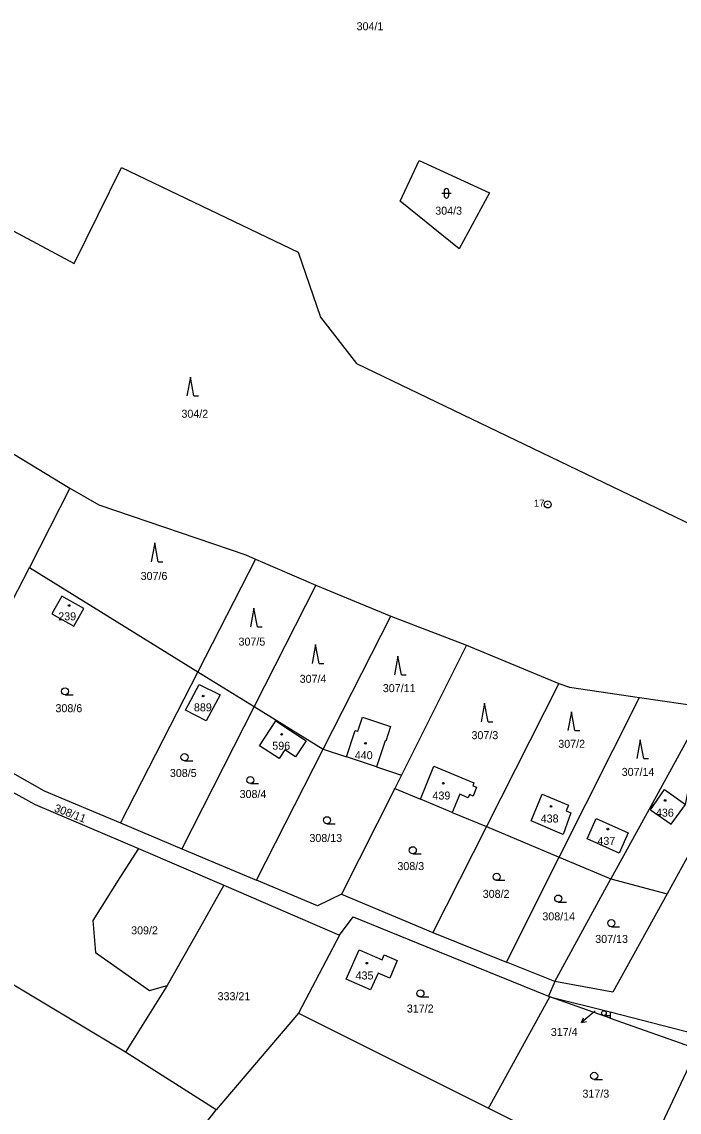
# Model space of a CAD drawing. Extents: x -725728 to -720881, y -1068679 to -1063504.
# Drawn here: x -722152 to -722012.3, y -1065252.6 to -1065020.9 of the extents above; entities that cross this region are included whole.
import ezdxf

# ---------------------------------------------------------------- set-up
doc = ezdxf.new("R2010")
doc.units = 0
for name, color, linetype in [('Hranice parcel', 7, 'Continuous'), ('Parcelní čísla', 7, 'Continuous'), ('Pop  PČ popisy', 7, 'Continuous'), ('Vnitřní kresba', 7, 'Continuous'), ('Značky bodu BP', 7, 'Continuous'), ('Značky budov', 7, 'Continuous'), ('Značky kultur', 7, 'Continuous')]:
    doc.layers.add(name, color=color, linetype=linetype)

# ---------------------------------------------------------------- blocks, each defined once
blk = doc.blocks.new('4.02_3')
at = {"layer": 'Značky budov'}
blk.add_circle((-0.001, 0), 0.0175, dxfattribs=at)
blk = doc.blocks.new('4.02_4')
at = {"layer": 'Značky budov'}
blk.add_circle((-0.001, 0), 0.0175, dxfattribs=at)
blk = doc.blocks.new('1029_184')
at = {"layer": 'Pop  PČ popisy'}
for p, q in [((0, 0), (-0.227, -0.197)), ((-0.227, -0.197), (-0.184, -0.093)), ((-0.227, -0.197), (-0.118, -0.169))]:
    blk.add_line(p, q, dxfattribs=at)
blk = doc.blocks.new('3.08_2')
at = {"layer": 'Značky kultur'}
for p, q in [((0, 0.4), (-0.075, 0)), ((0.075, 0), (0, 0.4)), ((0.075, 0), (0.175, 0))]:
    blk.add_line(p, q, dxfattribs=at)
blk = doc.blocks.new('3.16_2')
at = {"layer": 'Značky kultur'}
for p, q in [((-0.1, 0.1), (0.1, 0.1)), ((-0.05, 0.15), (-0.05, 0.05)), ((0.05, 0.05), (0.05, 0.15))]:
    blk.add_line(p, q, dxfattribs=at)
for centre, start, end in [((0, 0.15), 0, 180), ((0, 0.05), 180, 359.9879)]:
    blk.add_arc(centre, 0.05, start, end, dxfattribs=at)
blk = doc.blocks.new('3.08_1')
at = {"layer": 'Značky kultur'}
for p, q in [((0, 0.4), (-0.075, 0)), ((0.075, 0), (0, 0.4)), ((0.075, 0), (0.175, 0))]:
    blk.add_line(p, q, dxfattribs=at)
blk = doc.blocks.new('3.04_2')
at = {"layer": 'Značky kultur'}
blk.add_line((0.001, 0), (0.176, 0), dxfattribs=at)
blk.add_circle((0.001, 0.075), 0.075, dxfattribs=at)
blk = doc.blocks.new('3.04_3')
at = {"layer": 'Značky kultur'}
blk.add_line((0.001, 0), (0.176, 0), dxfattribs=at)
blk.add_circle((0.001, 0.075), 0.075, dxfattribs=at)
blk = doc.blocks.new('3.04_4')
at = {"layer": 'Značky kultur'}
blk.add_line((0, 0), (0.118, 0), dxfattribs=at)
blk.add_circle((0, 0.05), 0.0502, dxfattribs=at)
blk = doc.blocks.new('1.01_1')
at = {"layer": 'Značky bodu BP'}
for radius in [0.075, 0.003]:
    blk.add_circle((0, 0), radius, dxfattribs=at)

msp = doc.modelspace()

# ---------------------------------------------------------------- linework, layer by layer
at = {"layer": 'Hranice parcel'}
for p, q in [((-722159.35, -1065109.4), (-722141.77, -1065119.98)), ((-722141.77, -1065119.98), (-722150.4, -1065136.87)), ((-722102.3, -1065135.09), (-722114.57, -1065159.04)), ((-722102.3, -1065135.09), (-722089.5, -1065140.61)), ((-722155.34, -1065146.53), (-722150.4, -1065136.87)), ((-722150.4, -1065136.87), (-722114.57, -1065159.04)), ((-722089.5, -1065140.61), (-722102.64, -1065166.42)), ((-722089.5, -1065140.61), (-722073.57, -1065147.2)), ((-722087.97, -1065175.49), (-722073.57, -1065147.2)), ((-722073.57, -1065147.2), (-722057.46, -1065153.4)), ((-722057.46, -1065153.4), (-722071.3, -1065180.96)), ((-722057.46, -1065153.4), (-722037.83, -1065161.5)), ((-722114.57, -1065159.04), (-722131.01, -1065191.15)), ((-722114.57, -1065159.04), (-722102.64, -1065166.42)), ((-722037.83, -1065161.5), (-722053.26, -1065191.93)), ((-722102.64, -1065166.42), (-722118.01, -1065196.61)), ((-722102.64, -1065166.42), (-722087.97, -1065175.49)), ((-722037.76, -1065198.41), (-722020.73, -1065164.49)), ((-722020.73, -1065164.49), (-722006.78, -1065166.52)), ((-722006.78, -1065166.52), (-722017.97, -1065186.95)), ((-721994.73, -1065169.65), (-722014.85, -1065206.2)), ((-722102.11, -1065203.29), (-722087.97, -1065175.49)), ((-722087.97, -1065175.49), (-722083.02, -1065177.11)), ((-722076.6, -1065179.22), (-722083.02, -1065177.11)), ((-722076.6, -1065179.22), (-722071.3, -1065180.96)), ((-722071.3, -1065180.96), (-722072.73, -1065183.8)), ((-722072.73, -1065183.8), (-722084.02, -1065206.27)), ((-722072.73, -1065183.8), (-722067.25, -1065186.1)), ((-722060.56, -1065188.91), (-722067.25, -1065186.1)), ((-722017.97, -1065186.95), (-722026.77, -1065203)), ((-722060.56, -1065188.91), (-722053.26, -1065191.93)), ((-722131.01, -1065191.15), (-722118.01, -1065196.61)), ((-722053.26, -1065191.93), (-722064.64, -1065214.39)), ((-722053.26, -1065191.93), (-722037.76, -1065198.41)), ((-722127.22, -1065196.58), (-722109.04, -1065204.36)), ((-722118.01, -1065196.61), (-722102.11, -1065203.29)), ((-722048.96, -1065220.71), (-722037.76, -1065198.41)), ((-722037.76, -1065198.41), (-722026.77, -1065203)), ((-722038.73, -1065224.84), (-722026.77, -1065203)), ((-722026.77, -1065203), (-722014.85, -1065206.2)), ((-722109.04, -1065204.36), (-722084.51, -1065214.98)), ((-722084.02, -1065206.27), (-722064.64, -1065214.39)), ((-722084.51, -1065214.98), (-722093.18, -1065231.54)), ((-722064.64, -1065214.39), (-722048.96, -1065220.71)), ((-722038.73, -1065224.84), (-722048.96, -1065220.71)), ((-722121.08, -1065225.68), (-722129.95, -1065239.82)), ((-722038.73, -1065224.84), (-722040.02, -1065227.98)), ((-722040.02, -1065227.98), (-722039.74, -1065228.09)), ((-722026.92, -1065232.61), (-722039.74, -1065228.09)), ((-722039.74, -1065228.09), (-722026.96, -1065231.27)), ((-722093.18, -1065231.54), (-722110.72, -1065252.09)), ((-722093.18, -1065231.54), (-722052.78, -1065251.72)), ((-722026.96, -1065231.27), (-722026.92, -1065232.61)), ((-722110.72, -1065252.09), (-722129.95, -1065239.82)), ((-722147.55, -1065299.26), (-722110.72, -1065252.09)), ((-722052.78, -1065251.72), (-722034.29, -1065260.95))]:
    msp.add_line(p, q, dxfattribs=at)
for points in [[(-722201.7, -1065039.76), (-722140.87, -1065072.28), (-722130.8, -1065051.87), (-722093.23, -1065069.86), (-722088.53, -1065083.69), (-722080.88, -1065093.49), (-721992.67, -1065135.95)], [(-722067.55, -1065050.36), (-722052.57, -1065057.23), (-722059.05, -1065069.16), (-722071.58, -1065059.02), (-722067.55, -1065050.36)], [(-722141.77, -1065119.98), (-722135.65, -1065123.52), (-722104.39, -1065134.19), (-722102.3, -1065135.09)], [(-722138.83, -1065145.6), (-722143.5, -1065142.94), (-722145.64, -1065146.68), (-722140.96, -1065149.34), (-722138.83, -1065145.6)], [(-722217.93, -1065149.4), (-722149.2, -1065187.24), (-722127.22, -1065196.58)], [(-722112.79, -1065169.42), (-722117.19, -1065167.19), (-722114.31, -1065161.69), (-722109.85, -1065163.92), (-722112.79, -1065169.42)], [(-722037.83, -1065161.5), (-722035.57, -1065162.32), (-722020.73, -1065164.49)], [(-722017.97, -1065186.95), (-722018.34, -1065188.35), (-722013.97, -1065191.4), (-722010.95, -1065187.22), (-722006.78, -1065166.52)], [(-722083.02, -1065177.11), (-722081.17, -1065171.48), (-722080.58, -1065171.67), (-722079.61, -1065168.69), (-722073.6, -1065170.66), (-722074.62, -1065173.78), (-722074.79, -1065173.73), (-722076.6, -1065179.22)], [(-722091.55, -1065173.71), (-722093.8, -1065177.13), (-722096.08, -1065175.63), (-722097.31, -1065177.48), (-722101.46, -1065174.76), (-722097.98, -1065169.44), (-722093.83, -1065172.22), (-722091.55, -1065173.71)], [(-722168.49, -1065172.29), (-722147.29, -1065184.31), (-722131.01, -1065191.15)], [(-722067.25, -1065186.1), (-722064.42, -1065179.08), (-722055.89, -1065182.62), (-722056.13, -1065183.27), (-722055.34, -1065183.57), (-722056.04, -1065185.43), (-722056.84, -1065185.13), (-722057.09, -1065185.81), (-722058.93, -1065185.03), (-722060.56, -1065188.91)], [(-722129.95, -1065239.82), (-722195.07, -1065200.83), (-722208.94, -1065195.24), (-722233.96, -1065182.21)], [(-722041.39, -1065185.05), (-722035.82, -1065187.38), (-722036.32, -1065188.57), (-722035.32, -1065188.99), (-722036.95, -1065193.59), (-722038.14, -1065193.09), (-722043.75, -1065190.71), (-722041.39, -1065185.05)], [(-722025.04, -1065197.56), (-722031.85, -1065194.54), (-722029.94, -1065190.23), (-722023.13, -1065193.25), (-722025.04, -1065197.56)], [(-722127.22, -1065196.58), (-722131.14, -1065202.74), (-722136.94, -1065211.84), (-722136.36, -1065218.67), (-722124.83, -1065226.72), (-722121.08, -1065225.68)], [(-722084.02, -1065206.27), (-722089.15, -1065208.73), (-722102.11, -1065203.29)], [(-722109.04, -1065204.36), (-722114.33, -1065213.74), (-722121.08, -1065225.68)], [(-722014.85, -1065206.2), (-722026.36, -1065227.11), (-722038.73, -1065224.84)], [(-722084.51, -1065214.98), (-722081.58, -1065211.08), (-722065.92, -1065217.45), (-722040.02, -1065227.98)], [(-722074.96, -1065219.14), (-722072.19, -1065220.37), (-722073.76, -1065224.16), (-722076.25, -1065223.05), (-722077.88, -1065226.61), (-722083.08, -1065224.33), (-722080.29, -1065218.07), (-722075.44, -1065220.23), (-722074.96, -1065219.14)], [(-722052.78, -1065251.72), (-722052.52, -1065251.25), (-722039.74, -1065228.09)], [(-722026.96, -1065231.27), (-722009.09, -1065235.86), (-722007.19, -1065236.4), (-721997.8, -1065239.1), (-721977.35, -1065246), (-721953.05, -1065255.43)], [(-722026.92, -1065232.61), (-722008.46, -1065239.11), (-722020.65, -1065265.02), (-722021.1, -1065265.98)]]:
    msp.add_lwpolyline(points, dxfattribs=at)
at = {"layer": 'Pop  PČ popisy'}
msp.add_line((-722030.1, -1065231.04), (-722030.76, -1065231.61), dxfattribs=at)
at = {"layer": 'Vnitřní kresba'}
for p, q in [((-722018.34, -1065188.35), (-722015.39, -1065184.01)), ((-722015.39, -1065184.01), (-722010.95, -1065187.22))]:
    msp.add_line(p, q, dxfattribs=at)

# ---------------------------------------------------------------- block references
at = {"layer": 'Pop  PČ popisy', "xscale": 10, "yscale": 10}
msp.add_blockref('1029_184', (-722030.76, -1065231.61), dxfattribs=at)
at = {"layer": 'Značky bodu BP', "xscale": 10, "yscale": 10}
msp.add_blockref('1.01_1', (-722040.21, -1065123.46), dxfattribs=at)
at = {"layer": 'Značky budov', "xscale": 10, "yscale": 10}
for name, p in [('4.02_3', (-722141.94, -1065144.94)), ('4.02_4', (-722113.45, -1065164.17)), ('4.02_3', (-722096.77, -1065172.33)), ('4.02_3', (-722078.95, -1065174.24)), ('4.02_3', (-722062.4, -1065182.7)), ('4.02_4', (-722039.49, -1065187.64)), ('4.02_3', (-722015.24, -1065186.37)), ('4.02_3', (-722027.41, -1065192.45)), ('4.02_3', (-722078.67, -1065220.94))]:
    msp.add_blockref(name, p, dxfattribs=at)
at = {"layer": 'Značky kultur', "xscale": 10, "yscale": 10}
for name, p in [('3.16_2', (-722061.74, -1065058.35)), ('3.08_2', (-722116.17, -1065100.39)), ('3.08_2', (-722123.76, -1065135.65)), ('3.08_1', (-722102.67, -1065149.49)), ('3.08_1', (-722089.55, -1065157.26)), ('3.08_1', (-722072.06, -1065159.69)), ('3.04_3', (-722142.83, -1065163.92)), ('3.08_2', (-722053.64, -1065169.68)), ('3.08_1', (-722035.17, -1065171.5)), ('3.08_1', (-722020.54, -1065177.46)), ('3.04_3', (-722117.43, -1065177.92)), ('3.04_2', (-722103.44, -1065182.78)), ('3.04_2', (-722087.15, -1065191.32)), ('3.04_2', (-722068.91, -1065197.69)), ('3.04_2', (-722051.08, -1065203.33)), ('3.04_2', (-722037.99, -1065207.96)), ('3.04_2', (-722026.7, -1065213.19)), ('3.04_2', (-722067.28, -1065228.12)), ('3.04_4', (-722028.27, -1065232.04)), ('3.04_3', (-722030.35, -1065245.63))]:
    msp.add_blockref(name, p, dxfattribs=at)

# ---------------------------------------------------------------- texts
at = {"layer": 'Parcelní čísla'}
for s, p in [('304/1', (-722080.84, -1065022.7)), ('304/3', (-722064.12, -1065061.9)), ('304/2', (-722118.08, -1065105.04)), ('307/6', (-722126.75, -1065139.51)), ('239', (-722144.26, -1065148.09)), ('307/5', (-722105.94, -1065153.46)), ('307/4', (-722092.94, -1065161.37)), ('307/11', (-722075.27, -1065163.35)), ('308/6', (-722144.85, -1065167.61)), ('889', (-722115.42, -1065167.43)), ('307/3', (-722056.42, -1065173.34)), ('307/2', (-722037.97, -1065175.18)), ('596', (-722098.76, -1065175.58)), ('440', (-722081.22, -1065177.59)), ('308/5', (-722120.53, -1065181.38)), ('307/14', (-722024.49, -1065181.15)), ('308/4', (-722105.71, -1065185.85)), ('439', (-722064.71, -1065186.17)), ('438', (-722041.7, -1065191.05)), ('436', (-722017.21, -1065189.81)), ('308/13', (-722090.87, -1065195.19)), ('437', (-722029.65, -1065195.81)), ('308/3', (-722072.17, -1065201.16)), ('308/2', (-722054.03, -1065207.06)), ('308/14', (-722041.35, -1065211.85)), ('309/2', (-722128.77, -1065214.81)), ('307/13', (-722030.11, -1065216.64)), ('435', (-722081.06, -1065224.4)), ('333/21', (-722110.39, -1065228.81)), ('317/2', (-722070.16, -1065231.43)), ('317/4', (-722039.56, -1065236.41)), ('317/3', (-722032.83, -1065249.51))]:
    msp.add_text(s, height=1.7, dxfattribs=at).set_placement(p)
msp.add_text('308/11', height=1.7, rotation=339, dxfattribs=at).set_placement((-722145.26, -1065188.64))
at = {"layer": 'Značky bodu BP'}
msp.add_text('17', height=1.5, dxfattribs=at).set_placement((-722043.15, -1065123.96))

doc.saveas('drawing.dxf')
